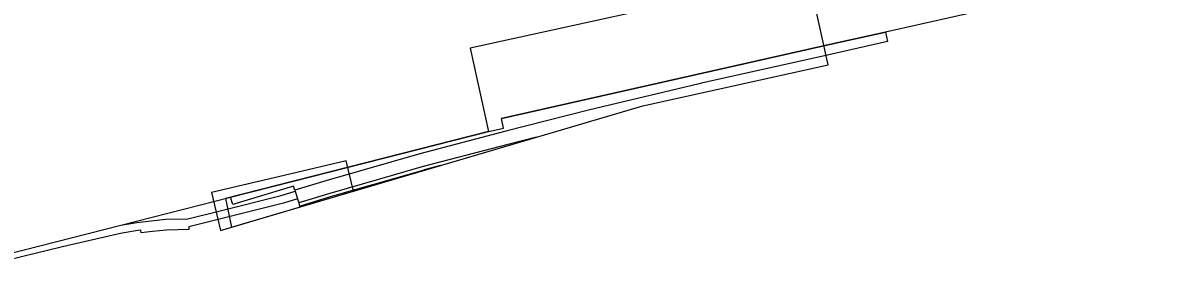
# Model space of a CAD drawing. Extents: x 160806 to 161707, y 383697 to 384148.
# Drawn here: x 161388.1 to 161468.4, y 383801.3 to 383818.3 of the extents above; entities that cross this region are included whole.
import ezdxf

# ---------------------------------------------------------------- set-up
doc = ezdxf.new("R2010")
doc.units = 0
for name, color, linetype in [('IMGEO_Hek', 7, 'Continuous'), ('IMGEO_Muur', 7, 'Continuous'), ('IMGEO_Pand', 7, 'Continuous'), ('IMGEO_Pand_overbouw', 7, 'Continuous'), ('IMGEO_Spoorbaan_gesloten', 7, 'Continuous'), ('IMGEO_Spoorbaan_halfverhard', 7, 'Continuous'), ('IMGEO_Terreindeel_gesloten', 7, 'Continuous'), ('IMGEO_Tunneldeel', 7, 'Continuous')]:
    doc.layers.add(name, color=color, linetype=linetype)

msp = doc.modelspace()

# ---------------------------------------------------------------- linework, layer by layer
at = {"layer": 'IMGEO_Hek'}
for points in [[(161468.36, 383821.937), (161459.292, 383819.913), (161449.186, 383817.657)], [(161449.186, 383817.657), (161445.655, 383816.869), (161421.996, 383811.526)]]:
    msp.add_lwpolyline(points, dxfattribs=at)
at = {"layer": 'IMGEO_Muur'}
for points in [[(161424.489, 383810.211), (161422.547, 383809.714), (161416.472, 383808.12), (161414.421, 383807.533), (161409.848, 383806.213), (161407.649, 383805.549)], [(161417.684, 383808.2), (161416.533, 383807.898)], [(161407.649, 383805.549), (161407.715, 383805.329), (161409.913, 383805.992), (161414.484, 383807.312), (161416.533, 383807.898)]]:
    msp.add_lwpolyline(points, dxfattribs=at)
at = {"layer": 'IMGEO_Pand'}
for points in [[(161468.36, 383821.937), (161459.292, 383819.913), (161449.186, 383817.657)], [(161402.822, 383805.951), (161407.187, 383807.061), (161421.083, 383810.599), (161421.845, 383810.767), (161422.148, 383810.834), (161421.996, 383811.526), (161445.655, 383816.869), (161449.186, 383817.657)], [(161395.055, 383803.975), (161402.822, 383805.951)], [(161385.797, 383801.62), (161395.055, 383803.975)]]:
    msp.add_lwpolyline(points, dxfattribs=at)
at = {"layer": 'IMGEO_Pand_overbouw'}
msp.add_lwpolyline([(161445.142, 383815.339), (161441.873, 383830.1), (161438.438, 383829.334), (161439.521, 383824.478), (161440.29, 383821.029), (161419.78, 383816.517), (161421.083, 383810.599), (161402.46, 383805.86), (161402.903, 383803.833), (161432.009, 383812.432)], close=True, dxfattribs=at)
at = {"layer": 'IMGEO_Spoorbaan_gesloten'}
msp.add_lwpolyline([(161416.533, 383807.898), (161416.541, 383807.862)], dxfattribs=at)
at = {"layer": 'IMGEO_Spoorbaan_halfverhard'}
for points in [[(161407.561, 383805.84), (161406.569, 383805.53), (161402.233, 383804.438), (161399.876, 383803.854), (161399.881, 383803.664), (161398.281, 383803.626), (161397.293, 383803.531), (161396.508, 383803.436), (161396.485, 383803.625), (161396.269, 383803.599), (161395.148, 383803.413), (161394.826, 383803.337), (161390.935, 383802.444), (161386.08, 383801.266)], [(161407.561, 383805.84), (161407.649, 383805.549)]]:
    msp.add_lwpolyline(points, dxfattribs=at)
at = {"layer": 'IMGEO_Terreindeel_gesloten'}
for points in [[(161449.186, 383817.657), (161449.336, 383816.984), (161445.167, 383816.052), (161436.171, 383814.021), (161436.008, 383813.986), (161428.163, 383812.12), (161422.312, 383810.624), (161416.224, 383809.026), (161414.161, 383808.436), (161409.582, 383807.115), (161407.377, 383806.449)], [(161407.377, 383806.449), (161407.286, 383806.741), (161402.977, 383805.44), (161402.822, 383805.951)], [(161395.055, 383803.975), (161396.188, 383804.163), (161397.211, 383804.287), (161398.236, 383804.385), (161399.8, 383804.422), (161402.095, 383804.991), (161406.414, 383806.079), (161407.396, 383806.385)], [(161407.377, 383806.449), (161407.396, 383806.385)], [(161407.396, 383806.385), (161407.561, 383805.84)]]:
    msp.add_lwpolyline(points, dxfattribs=at)
at = {"layer": 'IMGEO_Tunneldeel'}
msp.add_lwpolyline([(161411.52, 383806.379), (161411.015, 383808.53), (161407.025, 383807.59), (161401.473, 383806.283), (161402.104, 383803.597)], close=True, dxfattribs=at)

doc.saveas('drawing.dxf')
